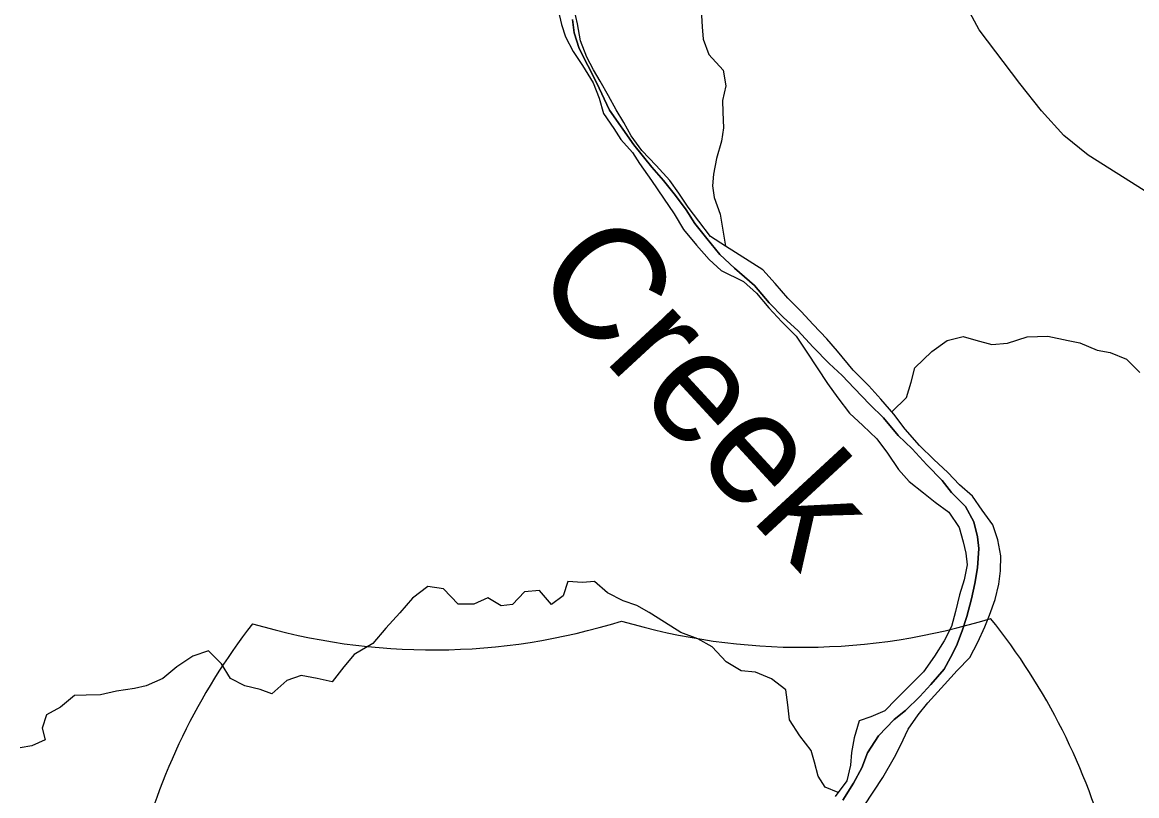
# Model space of a CAD drawing. Extents: x 114604 to 551442, y 316898 to 567001.
# Drawn here: x 132822 to 137786, y 394917 to 398361 of the extents above; entities that cross this region are included whole.
import ezdxf

# ---------------------------------------------------------------- set-up
doc = ezdxf.new("R2010")
doc.units = 0
for name, color, linetype in [('DV_X_County_Line', 7, 'Continuous'), ('GE_P_Alignment', 7, 'Continuous'), ('GE_P_Alignment_500_Bearings', 7, 'Continuous'), ('GE_P_Alignment_500_Distances', 7, 'Continuous'), ('PM_P_Cells', 7, 'Continuous'), ('RD_P_GR_Rt', 7, 'Continuous'), ('RS_Raster1', 7, 'Continuous')]:
    doc.layers.add(name, color=color, linetype=linetype)

msp = doc.modelspace()

# ---------------------------------------------------------------- linework, layer by layer
at = {"layer": 'DV_X_County_Line'}
for points in [[(135208.5, 398415.5), (135224, 398351.3), (135241.6, 398297.1), (135275, 398230.7), (135316.5, 398168.3), (135363.9, 398091.8), (135391.4, 398023.5), (135410.9, 397955.2), (135456.3, 397888.8), (135487.9, 397838.5), (135539.5, 397782), (135571.1, 397731.6), (135624.5, 397657.1), (135677.9, 397578.6), (135725.3, 397508.1), (135766.7, 397437.7), (135824.2, 397369.1), (135881.7, 397304.6), (135935.3, 397256.1), (136033.5, 397207.5)], [(136119.6, 397259.4), (135954.2, 397364.2), (135886.5, 397406.7), (135835, 397475.2), (135787.5, 397537.7), (135746, 397600.1), (135706.5, 397656.5), (135645, 397723.1), (135581.5, 397789.7), (135534.1, 397856.1), (135500.5, 397914.5), (135467, 397970.8), (135433.5, 398033.2), (135396, 398099.6), (135366.4, 398149.9), (135336.8, 398206.2), (135307.4, 398278.6), (135294, 398354.8), (135280.5, 398419)], [(136570.9, 394872.4), (136655.1, 394998.4), (136707.3, 395088.4), (136733.4, 395140.4), (136767.6, 395212.5), (136811.7, 395276.5), (136855.8, 395330.5), (136929.9, 395412.5), (136986, 395474.5), (137042.2, 395532.5), (137078.3, 395600.5), (137108.4, 395668.5), (137130.5, 395720.6), (137154.6, 395790.6), (137170.8, 395858.7), (137178.9, 395918.7), (137181, 395984.8), (137167.2, 396056.9), (137145.3, 396123), (137097.4, 396189.1), (137053.5, 396251.2), (136995.6, 396301.3), (136943.8, 396355.5), (136881.9, 396413.6), (136818, 396475.7), (136754.1, 396549.9), (136704.3, 396616), (136646.4, 396682.2), (136592.5, 396742.3), (136522.7, 396812.5), (136452.8, 396896.6), (136404.9, 396950.8), (136345.1, 397014.9), (136291.2, 397073), (136231.3, 397133.2), (136175.4, 397197.3), (136119.6, 397259.4)], [(136033.5, 397207.5), (136091.4, 397155.4), (136147.2, 397089.2), (136205.1, 397027.1), (136269, 396962.9), (136316.8, 396892.8), (136408.6, 396752.6), (136454.4, 396688.4), (136506.3, 396620.3), (136566.2, 396566.2), (136628.1, 396506), (136675.9, 396441.9), (136723.8, 396369.8), (136771.7, 396315.6), (136835.6, 396265.5), (136887.5, 396223.4), (136949.4, 396179.3), (136995.3, 396111.1), (137013.1, 396047), (137025.1, 395997), (137030.9, 395944.9), (137016.8, 395878.9), (136996.7, 395810.8), (136978.6, 395736.8), (136960.4, 395670.7), (136928.3, 395606.7), (136884.2, 395538.7), (136836.1, 395468.7), (136763.9, 395396.7), (136713.8, 395346.7), (136663.7, 395294.7), (136601.7, 395268.7), (136549.7, 395250.8), (136527.5, 395174.7), (136515.4, 395108.7), (136511.3, 395052.6), (136495.1, 394982.6), (136443, 394912.6)]]:
    msp.add_lwpolyline(points, dxfattribs=at)
at = {"layer": 'GE_P_Alignment'}
for centre, start, end in [((136066.3, 393954.4), 142.0805, 166.2182), ((134650, 398378.7), 253.4207, 287.4025), ((136293.8, 398390.5), 253.4207, 287.4026), ((134941.2, 393946.3), 14.605, 38.7427)]:
    msp.add_arc(centre, 2812.7, start, end, dxfattribs=at)
at = {"layer": 'GE_P_Alignment_500_Bearings'}
msp.add_lwpolyline([(137819, 397611.5), (137569.2, 397769.1), (137460.2, 397857.6), (137361.7, 397967.5), (137265.2, 398087.9), (137083.9, 398327.9), (136928.8, 398615.9), (136859.3, 398819.5), (136731.5, 399219.5), (136594.3, 399866), (136518.1, 400325), (136466.8, 400710.6), (136445.7, 401007.4), (136395.8, 401510.7), (136316.6, 402375), (136245.4, 403245.3), (136228.1, 403594.2), (136237.5, 403762.8), (136255.1, 403893.3), (136296.6, 404049.9), (136324.2, 404148.4), (136450.6, 404652.5), (136452.5, 404684.6), (136402.2, 405320.3)], dxfattribs=at)
at = {"layer": 'GE_P_Alignment_500_Distances'}
for points in [[(135272.7, 398373.7), (135279.7, 398314.3), (135301.7, 398245), (135378.9, 398092.5), (135437.7, 397970.6), (135546.3, 397815.9), (135626.5, 397715.7), (135678, 397656.6), (135731.6, 397589.9), (135779.2, 397525.3), (135816.8, 397464.7), (135870.4, 397398.1), (135928, 397327.3), (135993.7, 397266.6), (136083.3, 397188.3), (136147.7, 397112.1), (136212.2, 397046), (136276.6, 396988), (136345.1, 396913.8), (136415.5, 396841.7), (136473.9, 396787.7), (136526.3, 396731.6), (136596.7, 396659.5), (136657.2, 396599.4), (136723.6, 396521.3), (136786, 396461.2), (136850.5, 396391), (136918.9, 396321), (136961.2, 396266.8), (137023.6, 396204.7), (137059.9, 396136.6), (137076.1, 396070.4), (137082.2, 396018.2), (137076.2, 395931.8), (137064.3, 395861.5), (137050.3, 395793.3), (137028.3, 395714.9), (137008.2, 395650.6), (136982.2, 395584.3), (136956.1, 395532), (136928, 395479.8), (136867.8, 395411.4), (136819.6, 395359), (136755.3, 395296.6), (136705.1, 395256.4), (136634.8, 395183.9), (136586.6, 395107.5), (136560.5, 395041.2), (136524.4, 394972.9), (136476.3, 394896.5)], [(136476.3, 394896.5), (136524.4, 394972.9), (136560.5, 395041.2), (136586.6, 395107.5), (136634.8, 395183.9), (136705.1, 395256.4), (136755.3, 395296.6), (136819.6, 395359), (136867.8, 395411.4), (136928, 395479.8), (136956.1, 395532), (136982.2, 395584.3), (137008.2, 395650.6), (137028.3, 395714.9), (137050.3, 395793.3), (137064.3, 395861.5), (137076.2, 395931.8), (137082.2, 396018.2), (137076.1, 396070.4), (137059.9, 396136.6), (137023.6, 396204.7), (136961.2, 396266.8), (136918.9, 396321), (136850.5, 396391), (136786, 396461.2), (136723.6, 396521.3), (136657.2, 396599.4), (136596.7, 396659.5), (136526.3, 396731.6), (136473.9, 396787.7), (136415.5, 396841.7), (136345.1, 396913.8), (136276.6, 396988), (136212.2, 397046), (136147.7, 397112.1), (136083.3, 397188.3), (135993.7, 397266.6), (135928, 397327.3), (135870.4, 397398.1), (135816.8, 397464.7), (135779.2, 397525.3), (135731.6, 397589.9), (135678, 397656.6), (135626.5, 397715.7), (135546.3, 397815.9), (135437.7, 397970.6), (135378.9, 398092.5), (135301.7, 398245), (135279.7, 398314.3), (135272.7, 398373.7)]]:
    msp.add_lwpolyline(points, dxfattribs=at)
at = {"layer": 'PM_P_Cells'}
for points in [[(135846, 398416.7), (135849.8, 398340.5), (135853.7, 398286.4), (135879.5, 398218.2), (135943.3, 398147.8), (135955.1, 398077.7), (135940.9, 398013.5), (135942.7, 397961.4), (135944.5, 397891.3), (135936.4, 397831.1), (135914.2, 397755), (135900, 397684.9), (135895.8, 397632.8), (135903.7, 397580.7), (135929.5, 397506.4), (135954.2, 397364.2)], [(136695.4, 396626.1), (136760.6, 396689.9), (136780.9, 396757.9), (136797.2, 396822), (136873.5, 396895.8), (136941.7, 396943.6), (137011.8, 396961.4), (137069.7, 396945.1), (137139.7, 396926.8), (137209.7, 396932.6), (137297.9, 396960.3), (137389.9, 396963.9), (137479.8, 396943.6), (137531.8, 396933.4), (137609.7, 396901), (137667.6, 396890.8), (137739.5, 396860.5), (137799.3, 396802.2)], [(136024.2, 395473.6), (135956.3, 395513.7), (135894.4, 395579.8), (135830.4, 395615.9), (135754.5, 395643.9), (135682.6, 395690), (135614.6, 395732.1), (135558.7, 395764.2), (135498.7, 395784.2), (135428.8, 395820.3), (135370.8, 395870.4), (135316.9, 395866.4), (135250.9, 395870.5), (135230.9, 395806.4), (135178.9, 395768.3), (135125, 395830.4), (135059, 395824.4), (135005, 395768.4), (134955, 395762.4), (134895.1, 395798.4), (134833.1, 395770.4), (134763.1, 395770.5), (134697.2, 395838.6), (134627.3, 395848.6), (134559.3, 395796.6), (134503.3, 395730.5), (134441.2, 395662.4), (134383.2, 395594.3), (134299.3, 395546.3), (134253.3, 395490.2), (134201.2, 395424.1), (134135.3, 395438.2), (134063.3, 395452.2), (133999.4, 395430.2), (133933.4, 395370.1), (133881.4, 395390.2), (133813.5, 395406.2), (133749.5, 395438.3), (133709.6, 395504.4), (133651.6, 395562.5), (133581.7, 395538.5), (133509.7, 395490.5), (133447.7, 395438.4), (133373.7, 395406.4), (133321.7, 395394.4), (133241.8, 395382.4), (133169.8, 395366.4), (133105.8, 395364.4), (133053.9, 395362.4), (132991.9, 395310.4), (132929.9, 395276.3), (132909.8, 395218.3), (132923.8, 395166.2), (132863.8, 395138.2), (132811.8, 395130.2)], [(136456.4, 394930.6), (136398.4, 394954.4), (136366.2, 395004.3), (136349.9, 395066.3), (136335.7, 395118.3), (136285.5, 395184.1), (136239.2, 395254), (136230.9, 395322), (136222.6, 395388), (136158.4, 395437.7), (136088.2, 395467.4), (136024.2, 395473.6)]]:
    msp.add_lwpolyline(points, dxfattribs=at)
at = {"layer": 'RS_Raster1'}
for points in [[(135272.7, 398373.7), (135279.7, 398314.3), (135301.7, 398245), (135378.9, 398092.5), (135437.7, 397970.6), (135546.3, 397815.9), (135626.5, 397715.7), (135678, 397656.6), (135731.6, 397589.9), (135779.2, 397525.3), (135816.8, 397464.7), (135870.4, 397398.1), (135928, 397327.3), (135993.7, 397266.6), (136083.3, 397188.3), (136147.7, 397112.1), (136212.2, 397046), (136276.6, 396988), (136345.1, 396913.8), (136415.5, 396841.7), (136473.9, 396787.7), (136526.3, 396731.6), (136596.7, 396659.5), (136657.2, 396599.4), (136723.6, 396521.3), (136786, 396461.2), (136850.5, 396391), (136918.9, 396321), (136961.2, 396266.8), (137023.6, 396204.7), (137059.9, 396136.6), (137076.1, 396070.4), (137082.2, 396018.2), (137076.2, 395931.8), (137064.3, 395861.5), (137050.3, 395793.3), (137028.3, 395714.9), (137008.2, 395650.6), (136982.2, 395584.3), (136956.1, 395532), (136928, 395479.8), (136867.8, 395411.4), (136819.6, 395359), (136755.3, 395296.6), (136705.1, 395256.4), (136634.8, 395183.9), (136586.6, 395107.5), (136560.5, 395041.2), (136524.4, 394972.9), (136476.3, 394896.5)], [(136476.3, 394896.5), (136524.4, 394972.9), (136560.5, 395041.2), (136586.6, 395107.5), (136634.8, 395183.9), (136705.1, 395256.4), (136755.3, 395296.6), (136819.6, 395359), (136867.8, 395411.4), (136928, 395479.8), (136956.1, 395532), (136982.2, 395584.3), (137008.2, 395650.6), (137028.3, 395714.9), (137050.3, 395793.3), (137064.3, 395861.5), (137076.2, 395931.8), (137082.2, 396018.2), (137076.1, 396070.4), (137059.9, 396136.6), (137023.6, 396204.7), (136961.2, 396266.8), (136918.9, 396321), (136850.5, 396391), (136786, 396461.2), (136723.6, 396521.3), (136657.2, 396599.4), (136596.7, 396659.5), (136526.3, 396731.6), (136473.9, 396787.7), (136415.5, 396841.7), (136345.1, 396913.8), (136276.6, 396988), (136212.2, 397046), (136147.7, 397112.1), (136083.3, 397188.3), (135993.7, 397266.6), (135928, 397327.3), (135870.4, 397398.1), (135816.8, 397464.7), (135779.2, 397525.3), (135731.6, 397589.9), (135678, 397656.6), (135626.5, 397715.7), (135546.3, 397815.9), (135437.7, 397970.6), (135378.9, 398092.5), (135301.7, 398245), (135279.7, 398314.3), (135272.7, 398373.7)]]:
    msp.add_lwpolyline(points, dxfattribs=at)

# ---------------------------------------------------------------- texts
at = {"layer": 'RD_P_GR_Rt'}
msp.add_text('Creek', height=499.98, rotation=312.7008, dxfattribs=at).set_placement((135079, 397214.3))

doc.saveas('drawing.dxf')
